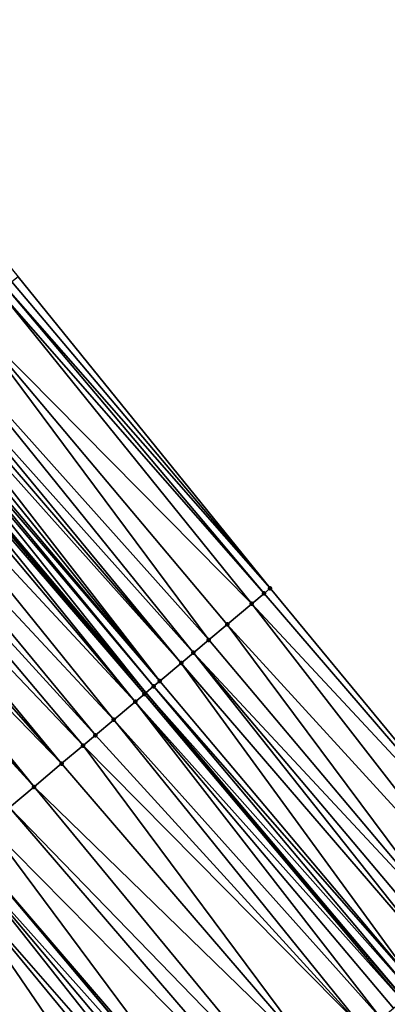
# Model space of a CAD drawing. Header units: feet. Extents: x 2004186 to 2014793, y 836912 to 864902.
# Tile 405 of 656: x 2009244 to 2009263, y 849797 to 849846. Entities that reach past the tile are written whole.
import ezdxf

# ---------------------------------------------------------------- set-up
doc = ezdxf.new("R2010")
doc.units = ezdxf.units.FT
doc.header["$LTSCALE"] = 100
doc.header["$MEASUREMENT"] = 0
for name, color, linetype, lineweight in [('EP_Travel Lane', 5, 'Continuous', 40), ('GPL_Skip Line', 2, 'Continuous', 40), ('Road Shots', 4, 'Continuous', 200), ('Road X-Section', 30, 'Continuous', 13)]:
    doc.layers.add(name, color=color, linetype=linetype, lineweight=lineweight)
doc.layers.add('I-77 SB_MM21-27-Surface-Border', color=7, linetype='Continuous')
doc.layers.add('I-77 SB_MM21-27-Surface-TIN', color=7, linetype='Continuous')

msp = doc.modelspace()

# ---------------------------------------------------------------- linework, layer by layer
at = {"layer": 'EP_Travel Lane'}
msp.add_polyline3d([(2009289.296537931, 849766.8143663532, 426.2140556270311), (2009276.421089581, 849782.1187031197, 426.2034524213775), (2009263.545649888, 849797.4230295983, 426.1719737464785), (2009250.664476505, 849812.7291025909, 426.1683175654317), (2009237.782705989, 849828.0281321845, 426.1587595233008), (2009224.900938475, 849843.3271582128, 426.1579321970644), (2009212.019177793, 849858.626176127, 426.1769712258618), (2009199.137408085, 849873.925204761, 426.1697639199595), (2009186.255642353, 849889.2242286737, 426.1741493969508), (2009173.373888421, 849904.5232385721, 426.2126280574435), (2009160.492126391, 849919.8222580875, 426.2279034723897), (2009147.61129366, 849935.1153608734, 426.2757587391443), (2009134.724738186, 849950.4103643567, 426.2853561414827), (2009121.838209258, 849965.7053363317, 426.3253862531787), (2009108.951654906, 849981.0003384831, 426.3362413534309), (2009096.065092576, 849996.2953501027, 426.3379628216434), (2009083.178587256, 850011.5902940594, 426.4051293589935)], dxfattribs=at)
at = {"layer": 'GPL_Skip Line'}
msp.add_polyline3d([(2009280.342932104, 849759.2818845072, 426.3741667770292), (2009267.467481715, 849774.5862236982, 426.3685787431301), (2009254.592042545, 849789.8905495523, 426.3357610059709), (2009241.714104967, 849805.1927901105, 426.3240390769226), (2009228.832333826, 849820.4918240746, 426.3074661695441), (2009215.950572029, 849835.7908469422, 426.3180639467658), (2009203.068817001, 849851.0898617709, 426.3483442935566), (2009190.187054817, 849866.3888850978, 426.3578172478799), (2009177.305283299, 849881.6879195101, 426.3401470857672), (2009164.423530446, 849896.9869317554, 426.3767538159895), (2009151.541766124, 849912.2859576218, 426.3800087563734), (2009138.6634033, 849927.5878026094, 426.428996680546), (2009125.788463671, 849942.8925916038, 426.4307383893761), (2009112.913553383, 849958.1973457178, 426.4662020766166), (2009100.038626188, 849973.5021199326, 426.4822330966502), (2009087.16368466, 849988.8069111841, 426.4817926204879), (2009074.288790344, 850004.1116463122, 426.5356119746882)], dxfattribs=at)
at = {"layer": 'I-77 SB_MM21-27-Surface-Border', "color": 3, "linetype": 'ByBlock', "lineweight": -2}
msp.add_polyline3d([(2009101.702891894, 850001.0384872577, 426.1016760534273), (2009115.036951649, 849986.1199736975, 426.0732741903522), (2009128.371013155, 849971.2014580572, 426.0469270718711), (2009141.39894556, 849956.025483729, 425.982037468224), (2009154.426917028, 849940.8494629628, 425.9619588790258), (2009167.299604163, 849925.554361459, 425.9213416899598), (2009180.181355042, 849910.2553515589, 425.8787174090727), (2009193.063114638, 849894.9563313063, 425.8620500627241), (2009205.944874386, 849879.6573108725, 425.8454355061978), (2009218.826640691, 849864.358282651, 425.8479470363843), (2009231.708403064, 849849.0592590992, 425.8390255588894), (2009244.284192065, 849833.5025918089, 425.8508335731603), (2009256.859986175, 849817.9459184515, 425.8774976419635), (2009269.590475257, 849802.5082758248, 425.8973569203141), (2009282.159816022, 849786.9464547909, 425.9582849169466), (2009295.188307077, 849771.7708733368, 425.9705888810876)], dxfattribs=at)
at = {"layer": 'I-77 SB_MM21-27-Surface-TIN', "color": 128, "linetype": 'ByBlock', "lineweight": -2}
for points in [[(2009244.284192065, 849833.5025918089, 425.8508335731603), (2009243.978216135, 849833.2449511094, 425.8641229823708), (2009256.859986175, 849817.9459184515, 425.8774976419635)], [(2009243.672241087, 849832.9873093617, 425.8799787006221), (2009243.366268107, 849832.7296651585, 425.9018466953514), (2009256.554012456, 849817.6882751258, 425.8972174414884)], [(2009243.978216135, 849833.2449511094, 425.8641229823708), (2009243.672241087, 849832.9873093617, 425.8799787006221), (2009256.859986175, 849817.9459184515, 425.8774976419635)], [(2009243.672241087, 849832.9873093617, 425.8799787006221), (2009256.554012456, 849817.6882751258, 425.8972174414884), (2009256.859986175, 849817.9459184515, 425.8774976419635)], [(2009243.366268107, 849832.7296651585, 425.9018466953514), (2009241.836396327, 849831.4414523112, 425.9911864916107), (2009255.942062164, 849817.1729918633, 425.9283591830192)], [(2009243.366268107, 849832.7296651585, 425.9018466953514), (2009255.942062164, 849817.1729918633, 425.9283591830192), (2009256.554012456, 849817.6882751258, 425.8972174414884)], [(2009241.836396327, 849831.4414523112, 425.9911864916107), (2009240.459507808, 849830.2820654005, 426.0602027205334), (2009253.800236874, 849815.3694995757, 426.0394812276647)], [(2009241.836396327, 849831.4414523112, 425.9911864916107), (2009254.718162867, 849816.1424238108, 425.994381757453), (2009255.942062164, 849817.1729918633, 425.9283591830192)], [(2009241.836396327, 849831.4414523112, 425.9911864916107), (2009253.800236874, 849815.3694995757, 426.0394812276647), (2009254.718162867, 849816.1424238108, 425.994381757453)], [(2009240.459507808, 849830.2820654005, 426.0602027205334), (2009239.694570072, 849829.6379611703, 426.0995017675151), (2009253.035298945, 849814.725395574, 426.0782204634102)], [(2009240.459507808, 849830.2820654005, 426.0602027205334), (2009253.035298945, 849814.725395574, 426.0782204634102), (2009253.800236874, 849815.3694995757, 426.0394812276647)], [(2009239.694570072, 849829.6379611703, 426.0995017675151), (2009239.38859351, 849829.3803212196, 426.1109569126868), (2009252.423347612, 849814.2101135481, 426.1063346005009)], [(2009239.694570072, 849829.6379611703, 426.0995017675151), (2009252.423347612, 849814.2101135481, 426.1063346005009), (2009253.035298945, 849814.725395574, 426.0782204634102)], [(2009239.082617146, 849829.1226810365, 426.1229820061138), (2009238.776643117, 849828.8650380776, 426.1418032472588), (2009251.352433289, 849813.3083693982, 426.1570126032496)], [(2009239.38859351, 849829.3803212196, 426.1109569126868), (2009239.082617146, 849829.1226810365, 426.1229820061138), (2009252.423347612, 849814.2101135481, 426.1063346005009)], [(2009239.082617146, 849829.1226810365, 426.1229820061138), (2009251.352433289, 849813.3083693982, 426.1570126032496), (2009252.423347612, 849814.2101135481, 426.1063346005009)], [(2009238.31767895, 849828.4785773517, 426.160945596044), (2009238.164689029, 849828.3497593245, 426.1619028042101), (2009251.046455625, 849813.050730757, 426.1652626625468)], [(2009238.470667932, 849828.6073964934, 426.1572587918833), (2009238.31767895, 849828.4785773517, 426.160945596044), (2009251.352433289, 849813.3083693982, 426.1570126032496)], [(2009238.31767895, 849828.4785773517, 426.160945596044), (2009251.046455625, 849813.050730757, 426.1652626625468), (2009251.352433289, 849813.3083693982, 426.1570126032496)], [(2009238.776643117, 849828.8650380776, 426.1418032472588), (2009238.470667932, 849828.6073964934, 426.1572587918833), (2009251.352433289, 849813.3083693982, 426.1570126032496)], [(2009237.70571698, 849827.9633079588, 426.1581259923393), (2009237.552727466, 849827.8344894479, 426.1602676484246), (2009250.587486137, 849812.6642763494, 426.1689333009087)], [(2009237.70571698, 849827.9633079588, 426.1581259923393), (2009250.587486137, 849812.6642763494, 426.1689333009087), (2009237.782705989, 849828.0281321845, 426.1587595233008)], [(2009238.164689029, 849828.3497593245, 426.1619028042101), (2009237.782705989, 849828.0281321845, 426.1587595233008), (2009250.664476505, 849812.7291025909, 426.1683175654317)], [(2009250.587486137, 849812.6642763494, 426.1689333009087), (2009250.664476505, 849812.7291025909, 426.1683175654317), (2009237.782705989, 849828.0281321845, 426.1587595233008)], [(2009238.164689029, 849828.3497593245, 426.1619028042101), (2009250.664476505, 849812.7291025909, 426.1683175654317), (2009251.046455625, 849813.050730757, 426.1652626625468)], [(2009237.246750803, 849827.5768496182, 426.1714270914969), (2009236.481805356, 849826.932754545, 426.1883047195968), (2009250.128517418, 849812.2778210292, 426.1748391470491)], [(2009237.552727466, 849827.8344894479, 426.1602676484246), (2009237.246750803, 849827.5768496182, 426.1714270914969), (2009250.128517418, 849812.2778210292, 426.1748391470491)], [(2009237.552727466, 849827.8344894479, 426.1602676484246), (2009250.128517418, 849812.2778210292, 426.1748391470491), (2009250.587486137, 849812.6642763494, 426.1689333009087)], [(2009236.481805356, 849826.932754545, 426.1883047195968), (2009235.410881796, 849826.031021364, 426.2121249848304), (2009249.057594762, 849811.3760867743, 426.2012892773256)], [(2009236.481805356, 849826.932754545, 426.1883047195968), (2009249.057594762, 849811.3760867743, 426.2012892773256), (2009250.128517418, 849812.2778210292, 426.1748391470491)], [(2009235.410881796, 849826.031021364, 426.2121249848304), (2009234.645933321, 849825.3869298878, 426.2201948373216), (2009248.139659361, 849810.603173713, 426.2190284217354)], [(2009235.410881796, 849826.031021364, 426.2121249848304), (2009248.139659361, 849810.603173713, 426.2190284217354), (2009249.057594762, 849811.3760867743, 426.2012892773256)], [(2009234.645933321, 849825.3869298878, 426.2201948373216), (2009233.727994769, 849824.6140205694, 426.2287693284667), (2009247.527700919, 849810.0879001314, 426.2264653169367)], [(2009234.645933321, 849825.3869298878, 426.2201948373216), (2009247.527700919, 849810.0879001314, 426.2264653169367), (2009248.139659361, 849810.603173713, 426.2190284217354)], [(2009233.727994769, 849824.6140205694, 426.2287693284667), (2009233.269026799, 849824.2275643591, 426.2368546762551), (2009246.456775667, 849809.1861689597, 426.2453665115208)], [(2009233.727994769, 849824.6140205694, 426.2287693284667), (2009246.456775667, 849809.1861689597, 426.2453665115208), (2009247.527700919, 849810.0879001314, 426.2264653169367)], [(2009233.269026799, 849824.2275643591, 426.2368546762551), (2009232.504078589, 849823.5834725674, 426.2456971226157), (2009246.456775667, 849809.1861689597, 426.2453665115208)], [(2009232.504078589, 849823.5834725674, 426.2456971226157), (2009232.045110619, 849823.1970163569, 426.2537827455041), (2009245.079868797, 849808.0268038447, 426.2610128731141)], [(2009232.504078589, 849823.5834725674, 426.2456971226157), (2009245.079868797, 849808.0268038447, 426.2610128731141), (2009246.456775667, 849809.1861689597, 426.2453665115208)], [(2009232.045110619, 849823.1970163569, 426.2537827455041), (2009231.586142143, 849822.8105607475, 426.260396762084), (2009245.079868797, 849808.0268038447, 426.2610128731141)], [(2009231.586142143, 849822.8105607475, 426.260396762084), (2009243.855953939, 849806.9962542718, 426.2817868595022), (2009245.079868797, 849808.0268038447, 426.2610128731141)], [(2009256.554012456, 849817.6882751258, 425.8972174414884), (2009255.942062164, 849817.1729918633, 425.9283591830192), (2009269.590475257, 849802.5082758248, 425.8973569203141)], [(2009256.859986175, 849817.9459184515, 425.8774976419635), (2009256.554012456, 849817.6882751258, 425.8972174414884), (2009269.590475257, 849802.5082758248, 425.8973569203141)], [(2009255.942062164, 849817.1729918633, 425.9283591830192), (2009254.718162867, 849816.1424238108, 425.994381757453), (2009268.213053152, 849801.3495228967, 425.9740672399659)], [(2009255.942062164, 849817.1729918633, 425.9283591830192), (2009268.213053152, 849801.3495228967, 425.9740672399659), (2009269.590475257, 849802.5082758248, 425.8973569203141)], [(2009254.718162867, 849816.1424238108, 425.994381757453), (2009253.800236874, 849815.3694995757, 426.0394812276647), (2009266.682587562, 849800.0620155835, 426.0510120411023)], [(2009254.718162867, 849816.1424238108, 425.994381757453), (2009266.682587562, 849800.0620155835, 426.0510120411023), (2009268.213053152, 849801.3495228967, 425.9740672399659)], [(2009253.800236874, 849815.3694995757, 426.0394812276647), (2009253.035298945, 849814.725395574, 426.0782204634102), (2009266.682587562, 849800.0620155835, 426.0510120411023)], [(2009253.035298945, 849814.725395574, 426.0782204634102), (2009252.423347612, 849814.2101135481, 426.1063346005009), (2009265.458216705, 849799.0320078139, 426.1086500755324)], [(2009253.035298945, 849814.725395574, 426.0782204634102), (2009265.917355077, 849799.4182615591, 426.088733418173), (2009266.682587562, 849800.0620155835, 426.0510120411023)], [(2009253.035298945, 849814.725395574, 426.0782204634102), (2009265.458216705, 849799.0320078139, 426.1086500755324), (2009265.917355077, 849799.4182615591, 426.088733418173)], [(2009252.423347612, 849814.2101135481, 426.1063346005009), (2009251.352433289, 849813.3083693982, 426.1570126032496), (2009264.233848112, 849798.0019973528, 426.1607925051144)], [(2009252.423347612, 849814.2101135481, 426.1063346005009), (2009264.233848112, 849798.0019973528, 426.1607925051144), (2009265.458216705, 849799.0320078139, 426.1086500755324)], [(2009251.352433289, 849813.3083693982, 426.1570126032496), (2009251.046455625, 849813.050730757, 426.1652626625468), (2009264.233848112, 849798.0019973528, 426.1607925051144)], [(2009250.587486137, 849812.6642763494, 426.1689333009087), (2009263.545649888, 849797.4230295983, 426.1719737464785), (2009250.664476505, 849812.7291025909, 426.1683175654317)], [(2009251.046455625, 849813.050730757, 426.1652626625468), (2009250.664476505, 849812.7291025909, 426.1683175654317), (2009263.927758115, 849797.7444921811, 426.1686082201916)], [(2009263.927758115, 849797.7444921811, 426.1686082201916), (2009250.664476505, 849812.7291025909, 426.1683175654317), (2009263.545649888, 849797.4230295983, 426.1719737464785)], [(2009251.046455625, 849813.050730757, 426.1652626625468), (2009263.927758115, 849797.7444921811, 426.1686082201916), (2009264.233848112, 849798.0019973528, 426.1607925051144)], [(2009250.128517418, 849812.2778210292, 426.1748391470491), (2009249.057594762, 849811.3760867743, 426.2012892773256), (2009262.3973132, 849796.4569602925, 426.1953774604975)], [(2009250.587486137, 849812.6642763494, 426.1689333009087), (2009250.128517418, 849812.2778210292, 426.1748391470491), (2009263.468626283, 849797.3582306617, 426.1726521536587)], [(2009250.128517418, 849812.2778210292, 426.1748391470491), (2009263.009493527, 849796.9719702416, 426.178940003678), (2009263.468626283, 849797.3582306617, 426.1726521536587)], [(2009250.128517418, 849812.2778210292, 426.1748391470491), (2009262.3973132, 849796.4569602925, 426.1953774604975), (2009263.009493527, 849796.9719702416, 426.178940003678)], [(2009250.587486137, 849812.6642763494, 426.1689333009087), (2009263.468626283, 849797.3582306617, 426.1726521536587), (2009263.545649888, 849797.4230295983, 426.1719737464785)], [(2009249.057594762, 849811.3760867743, 426.2012892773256), (2009248.139659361, 849810.603173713, 426.2190284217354), (2009261.632089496, 849795.8131958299, 426.2117869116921)], [(2009249.057594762, 849811.3760867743, 426.2012892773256), (2009261.632089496, 849795.8131958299, 426.2117869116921), (2009262.3973132, 849796.4569602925, 426.1953774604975)], [(2009248.139659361, 849810.603173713, 426.2190284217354), (2009247.527700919, 849810.0879001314, 426.2264653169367), (2009261.632089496, 849795.8131958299, 426.2117869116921)], [(2009247.527700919, 849810.0879001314, 426.2264653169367), (2009246.456775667, 849809.1861689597, 426.2453665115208), (2009259.489467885, 849794.0106496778, 426.2461845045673)], [(2009247.527700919, 849810.0879001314, 426.2264653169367), (2009259.489467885, 849794.0106496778, 426.2461845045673), (2009261.632089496, 849795.8131958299, 426.2117869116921)], [(2009246.456775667, 849809.1861689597, 426.2453665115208), (2009245.079868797, 849808.0268038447, 426.2610128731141), (2009259.489467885, 849794.0106496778, 426.2461845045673)], [(2009245.079868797, 849808.0268038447, 426.2610128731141), (2009243.855953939, 849806.9962542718, 426.2817868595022), (2009257.805979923, 849792.5943628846, 426.2721273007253)], [(2009245.079868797, 849808.0268038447, 426.2610128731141), (2009257.805979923, 849792.5943628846, 426.2721273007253), (2009259.489467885, 849794.0106496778, 426.2461845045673)], [(2009243.855953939, 849806.9962542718, 426.2817868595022), (2009242.785029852, 849806.0945217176, 426.3040729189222), (2009256.887711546, 849791.8218454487, 426.2916538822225)], [(2009243.855953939, 849806.9962542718, 426.2817868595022), (2009256.887711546, 849791.8218454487, 426.2916538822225), (2009257.805979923, 849792.5943628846, 426.2721273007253)], [(2009242.785029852, 849806.0945217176, 426.3040729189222), (2009241.714104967, 849805.1927901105, 426.3240390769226), (2009254.745086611, 849790.0193032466, 426.334116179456)], [(2009242.785029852, 849806.0945217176, 426.3040729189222), (2009254.745086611, 849790.0193032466, 426.334116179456), (2009256.887711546, 849791.8218454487, 426.2916538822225)], [(2009241.255134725, 849804.8063365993, 426.3255157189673), (2009254.592042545, 849789.8905495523, 426.3357610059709), (2009241.714104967, 849805.1927901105, 426.3240390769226)], [(2009254.745086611, 849790.0193032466, 426.334116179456), (2009241.714104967, 849805.1927901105, 426.3240390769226), (2009254.592042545, 849789.8905495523, 426.3357610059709)], [(2009241.255134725, 849804.8063365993, 426.3255157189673), (2009240.490180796, 849804.1622515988, 426.3177293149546), (2009253.673780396, 849789.1180247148, 426.3401756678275)], [(2009241.255134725, 849804.8063365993, 426.3255157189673), (2009254.132910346, 849789.5042884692, 426.3406954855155), (2009254.592042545, 849789.8905495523, 426.3357610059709)], [(2009241.255134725, 849804.8063365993, 426.3255157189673), (2009253.673780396, 849789.1180247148, 426.3401756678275), (2009254.132910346, 849789.5042884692, 426.3406954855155)], [(2009240.490180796, 849804.1622515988, 426.3177293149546), (2009238.50129434, 849802.4876380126, 426.2793278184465), (2009251.837272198, 849787.5729559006, 426.3099278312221)], [(2009240.490180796, 849804.1622515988, 426.3177293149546), (2009253.214652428, 849788.7317586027, 426.3348423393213), (2009253.673780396, 849789.1180247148, 426.3401756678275)], [(2009240.490180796, 849804.1622515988, 426.3177293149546), (2009251.837272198, 849787.5729559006, 426.3099278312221), (2009253.214652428, 849788.7317586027, 426.3348423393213)], [(2009238.50129434, 849802.4876380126, 426.2793278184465), (2009237.583348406, 849801.7147374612, 426.2664364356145), (2009251.837272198, 849787.5729559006, 426.3099278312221)], [(2009237.583348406, 849801.7147374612, 426.2664364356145), (2009235.441472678, 849799.911305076, 426.2308820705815), (2009249.847722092, 849785.899130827, 426.2760884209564)], [(2009237.583348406, 849801.7147374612, 426.2664364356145), (2009249.847722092, 849785.899130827, 426.2760884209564), (2009251.837272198, 849787.5729559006, 426.3099278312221)], [(2009235.441472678, 849799.911305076, 426.2308820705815), (2009233.146609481, 849797.9790517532, 426.2034122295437), (2009248.164256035, 849784.4828179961, 426.2488698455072)], [(2009235.441472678, 849799.911305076, 426.2308820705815), (2009248.164256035, 849784.4828179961, 426.2488698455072), (2009249.847722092, 849785.899130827, 426.2760884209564)], [(2009233.146609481, 849797.9790517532, 426.2034122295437), (2009232.481298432, 849797.4188704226, 426.1892280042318), (2009245.868616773, 849782.5514867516, 426.2208062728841)], [(2009233.146609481, 849797.9790517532, 426.2034122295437), (2009245.868616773, 849782.5514867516, 426.2208062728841), (2009248.164256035, 849784.4828179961, 426.2488698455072)], [(2009232.381652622, 849797.3349702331, 426.1871035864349), (2009231.616698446, 849796.690885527, 426.1785971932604), (2009244.9503647, 849781.7789499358, 426.2007647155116)], [(2009232.381652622, 849797.3349702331, 426.1871035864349), (2009245.35881301, 849782.1225825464, 426.2096794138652), (2009232.481298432, 849797.4188704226, 426.1892280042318)], [(2009232.381652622, 849797.3349702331, 426.1871035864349), (2009244.9503647, 849781.7789499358, 426.2007647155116), (2009245.35881301, 849782.1225825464, 426.2096794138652)], [(2009245.868616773, 849782.5514867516, 426.2208062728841), (2009232.481298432, 849797.4188704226, 426.1892280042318), (2009245.35881301, 849782.1225825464, 426.2096794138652)]]:
    msp.add_3dface(points, dxfattribs=at)
at = {"layer": 'Road Shots', "lineweight": 100}
for p in [(2009256.554012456, 849817.6882751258, 425.8972174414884), (2009256.859986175, 849817.9459184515, 425.8774976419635), (2009255.942062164, 849817.1729918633, 425.9283591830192), (2009254.718162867, 849816.1424238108, 425.994381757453), (2009253.800236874, 849815.3694995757, 426.0394812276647), (2009253.035298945, 849814.725395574, 426.0782204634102), (2009252.423347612, 849814.2101135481, 426.1063346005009), (2009251.352433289, 849813.3083693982, 426.1570126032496), (2009251.046455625, 849813.050730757, 426.1652626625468), (2009250.128517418, 849812.2778210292, 426.1748391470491), (2009250.587486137, 849812.6642763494, 426.1689333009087), (2009249.057594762, 849811.3760867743, 426.2012892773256), (2009248.139659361, 849810.603173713, 426.2190284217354), (2009247.527700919, 849810.0879001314, 426.2264653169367), (2009246.456775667, 849809.1861689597, 426.2453665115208), (2009245.079868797, 849808.0268038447, 426.2610128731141)]:
    msp.add_point(p, dxfattribs=at)
at = {"layer": 'Road X-Section', "extrusion": (-0.6440880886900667, 0.7649511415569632, 0.0005338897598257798), "elevation": -644068.9754183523, "flags": 128}
msp.add_lwpolyline([(-2084295.842307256, 769.7599247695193), (-2084296.842307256, 769.8129680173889), (-2084297.242307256, 769.8306253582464), (-2084297.642307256, 769.8440424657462), (-2084298.242307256, 769.8573102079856), (-2084299.642307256, 769.8765933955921), (-2084302.442307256, 769.926865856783), (-2084306.042307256, 769.9954008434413), (-2084307.642307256, 770.0315417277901), (-2084308.242307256, 770.0405375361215), (-2084309.242307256, 770.0490439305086), (-2084310.242307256, 770.0653525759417), (-2084313.242307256, 770.0928224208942), (-2084316.042307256, 770.1283767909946), (-2084317.242307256, 770.1412681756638), (-2084319.842307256, 770.1796696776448), (-2084320.842307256, 770.1874560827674), (-2084321.442307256, 770.1859794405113), (-2084322.842307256, 770.1660132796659), (-2084324.242307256, 770.1437272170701), (-2084325.842307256, 770.1229532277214), (-2084327.642307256, 770.107306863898), (-2084329.042307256, 770.08840566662), (-2084329.842307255, 770.0809687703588), (-2084331.042307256, 770.0632296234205), (-2084332.442307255, 770.0367794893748), (-2084333.042307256, 770.0308736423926), (-2084333.642307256, 770.0272030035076), (-2084334.042307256, 770.0189529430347), (-2084335.442307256, 769.9682749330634), (-2084336.242307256, 769.9401607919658), (-2084337.242307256, 769.9014215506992), (-2084338.442307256, 769.8563220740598), (-2084340.042307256, 769.7902994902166), (-2084340.842307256, 769.7591577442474), (-2084341.242307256, 769.7394379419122)], dxfattribs=at)
at = {"layer": 'Road X-Section', "extrusion": (0.6437723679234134, -0.7652167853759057, 0.0006400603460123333), "elevation": 643229.3710695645, "flags": 128}
msp.add_lwpolyline([(2084560.617005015, 14.17601981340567), (2084561.817005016, 14.25088749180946), (2084562.417005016, 14.28280021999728), (2084562.817005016, 14.29920142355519), (2084563.217005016, 14.31008616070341), (2084563.817005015, 14.31964102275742), (2084565.017005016, 14.33164046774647), (2084569.417005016, 14.40121190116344), (2084571.217005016, 14.42912345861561), (2084572.817005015, 14.46024854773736), (2084574.417005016, 14.49515387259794), (2084575.617005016, 14.51519543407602), (2084578.617005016, 14.54325901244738), (2084580.817005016, 14.57047759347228), (2084583.417005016, 14.60431701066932), (2084585.217005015, 14.62923152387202), (2084585.817005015, 14.63456485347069), (2084586.417005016, 14.6350846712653), (2084587.217005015, 14.62850536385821), (2084590.017005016, 14.58604305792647), (2084591.217005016, 14.56651647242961), (2084593.417005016, 14.54057367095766), (2084596.217005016, 14.50617607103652), (2084597.217005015, 14.48976661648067), (2084598.017005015, 14.47332915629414), (2084598.617005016, 14.46704130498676), (2084599.217005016, 14.46299737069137), (2084599.617005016, 14.45518165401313), (2084601.217005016, 14.40303921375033), (2084601.817005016, 14.38312255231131), (2084602.817005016, 14.34540116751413), (2084604.817005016, 14.26845635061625), (2084606.617005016, 14.19174601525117)], dxfattribs=at)

doc.saveas('drawing.dxf')
